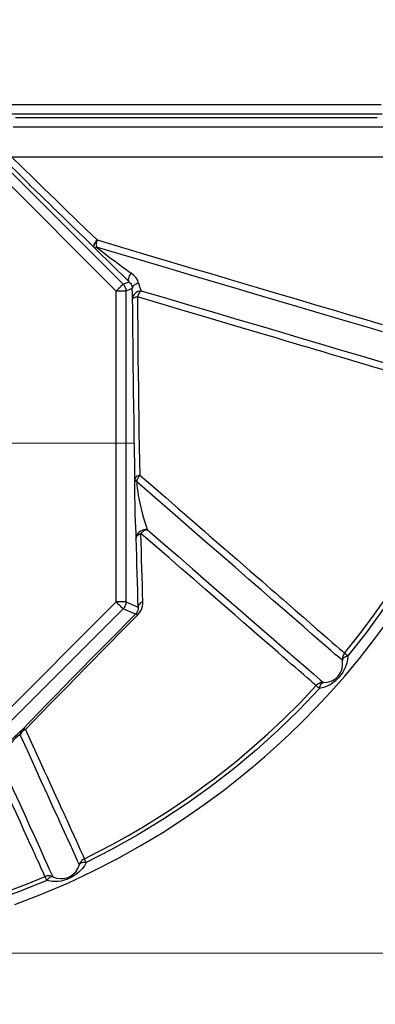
# Model space of a CAD drawing. Header units: millimetres. Extents: x 196 to 2027204, y -221452 to 153872.
# Tile 270 of 381: x 1217247 to 1217615, y -203443 to -202423. Entities that reach past the tile are written whole.
import ezdxf

# ---------------------------------------------------------------- set-up
doc = ezdxf.new("R2010")
doc.units = ezdxf.units.MM
doc.linetypes.add('CENTER', pattern=[50.8, 31.75, -6.35, 6.35, -6.35])
doc.layers.get('Defpoints').update_dxf_attribs({"lineweight": 18})
for name, color, linetype, lineweight in [('00_Основной', 163, 'Continuous', 40), ('ТМ-размеры', 25, 'Continuous', 20), ('Эл.линия силовых сетей', 1, 'Continuous', 50)]:
    doc.layers.add(name, color=color, linetype=linetype, lineweight=lineweight)
doc.styles.add('SFINKS', font='SFINKS.shx', dxfattribs={"width": 0.7, "oblique": 15})
doc.styles.add('Times New Roman', font='times.ttf')
doc.dimstyles.new('кира-50', dxfattribs={"dimtxt": 150, "dimasz": 40, "dimexe": 15, "dimexo": 0, "dimgap": 20, "dimtad": 1, "dimdec": 0, "dimrnd": 5, "dimdsep": 46, "dimtxsty": 'SFINKS', "dimblk1": 'OBLIQUE', "dimblk2": 'OBLIQUE', "dimsah": 1, "dimcen": 2.5, "dimclrd": 252, "dimclre": 252, "dimclrt": 252, "dimadec": 0, "dimazin": 0, "dimtfac": 1, "dimtdec": 0, "dimtofl": 0, "dimtmove": 0, "dimatfit": 3, "dimldrblk": 'OBLIQUE', "dimfxl": 15, "dimtfill": 1, "dimtolj": 1, "dimtzin": 0, "dimlwd": 20, "dimlwe": 20, "dimarcsym": 0})

# ---------------------------------------------------------------- blocks, each defined once
blk = doc.blocks.new('_Oblique')
at = {"color": 0, "linetype": 'ByBlock', "lineweight": -2}
blk.add_line((-0.5, -0.5), (0.5, 0.5), dxfattribs=at)
blk = doc.blocks.new('*D85')
at = {"layer": 'Defpoints', "color": 0, "linetype": 'ByBlock', "lineweight": 50, "transparency": 16777216}
for p in [(1216957.7, -194978.3), (1216957.7, -203390.2), (1218392, -203390.2)]:
    blk.add_point(p, dxfattribs=at)
at = {"layer": 'ТМ-размеры', "color": 252, "linetype": 'ByBlock', "lineweight": 20, "transparency": 16777216}
for p, q in [((1216957.7, -194978.3), (1218407, -194978.3)), ((1218392, -194978.3), (1218392, -203390.2)), ((1216957.7, -203390.2), (1218407, -203390.2))]:
    blk.add_line(p, q, dxfattribs=at)
at = {"layer": 'ТМ-размеры', "color": 252, "linetype": 'ByBlock', "lineweight": 20, "transparency": 16777216, "xscale": 40, "yscale": 40, "zscale": 40}
for p, rotation in [((1218392, -194978.3), 90), ((1218392, -203390.2), 270)]:
    blk.add_blockref('_Oblique', p, dxfattribs=dict(at, rotation=rotation))
at = {"layer": 'ТМ-размеры', "color": 252, "linetype": 'ByBlock', "transparency": 16777216, "insert": (1218297, -199184.3), "char_height": 150, "attachment_point": 5, "rotation": 90, "style": 'SFINKS', "bg_fill": 3, "box_fill_scale": 1.1, "bg_fill_color": 256, "bg_fill_true_color": 13158600, "bg_fill_transparency": 0}
blk.add_mtext('\\A1;8410', dxfattribs=at)

msp = doc.modelspace()

# ---------------------------------------------------------------- linework, layer by layer
at = {"color": 252, "linetype": 'CENTER', "lineweight": 25, "ltscale": 10}
msp.add_line((1217365.4, -202861.7, 0.2), (1216550, -202864.3, 0.2), dxfattribs=at)
at = {"layer": '00_Основной', "color": 252, "lineweight": 25, "ltscale": 10}
for p, q in [((1217346.6, -202704.2, 0.2), (1217118.8, -202476.3, 0.2)), ((1217125.9, -202469.3, 0.2), (1217353.7, -202697.1, 0.2)), ((1217353.7, -202697.1, 0.2), (1217359.9, -202694.5, 0.2)), ((1217363.2, -202701.4, 0.2), (1217356.6, -202704.2, 0.2)), ((1217346.6, -203026.3, 0.2), (1217346.6, -202704.2, 0.2)), ((1217356.6, -202704.2, 0.2), (1217356.6, -203026.3, 0.2)), ((1217363.7, -202722.8, 0.2), (1217363.6, -202712, 0.2)), ((1217118.8, -203254.2, 0.2), (1217346.6, -203026.3, 0.2)), ((1217356.6, -203026.3, 0.2), (1217369.3, -203031.6, 0.2)), ((1217353.7, -203033.4, 0.2), (1217125.9, -203261.2, 0.2)), ((1217366.7, -203038.8, 0.2), (1217353.7, -203033.4, 0.2))]:
    msp.add_line(p, q, dxfattribs=at)
at = {"layer": '00_Основной', "color": 252, "lineweight": 25, "ltscale": 10, "elevation": 0.2}
for points in [[(1217231.6, -202510.8), (1217248.3, -202510.8), (1217264.8, -202510.8), (1217281.2, -202510.8), (1217297.5, -202510.8), (1217313.7, -202510.8), (1217329.7, -202510.8), (1217345.5, -202510.8), (1217361.2, -202510.8), (1217376.7, -202510.8), (1217392.1, -202510.8), (1217407.3, -202510.8), (1217422.2, -202510.8), (1217437, -202510.8), (1217451.6, -202510.8), (1217466, -202510.8), (1217480.2, -202510.8), (1217494.2, -202510.8), (1217508, -202510.8), (1217521.5, -202510.8), (1217534.8, -202510.8), (1217547.9, -202510.8), (1217560.7, -202510.8), (1217573.3, -202510.8), (1217585.6, -202510.8), (1217597.6, -202510.8), (1217609.4, -202510.8), (1217621, -202510.8)], [(1217621.9, -202520.8), (1217610.6, -202520.8), (1217599.1, -202520.8), (1217587.2, -202520.8), (1217575.1, -202520.8), (1217562.8, -202520.8), (1217550.2, -202520.8), (1217537.4, -202520.8), (1217524.3, -202520.8), (1217511, -202520.8), (1217497.4, -202520.8), (1217483.7, -202520.8), (1217469.7, -202520.8), (1217455.5, -202520.8), (1217441.1, -202520.8), (1217426.5, -202520.8), (1217411.7, -202520.8), (1217396.7, -202520.8), (1217381.5, -202520.8), (1217366.2, -202520.8), (1217350.6, -202520.8), (1217335, -202520.8), (1217319.1, -202520.8), (1217303.1, -202520.8), (1217287, -202520.8), (1217270.8, -202520.8), (1217254.4, -202520.8), (1217237.8, -202520.8)], [(1217242.4, -202524.4), (1217258.2, -202524.4), (1217273.9, -202524.4), (1217289.5, -202524.4), (1217305, -202524.4), (1217320.2, -202524.4), (1217335.4, -202524.4), (1217350.4, -202524.4), (1217365.2, -202524.4), (1217379.8, -202524.4), (1217394.2, -202524.4), (1217408.5, -202524.4), (1217422.5, -202524.4), (1217436.4, -202524.4), (1217450.1, -202524.4), (1217463.5, -202524.4), (1217476.8, -202524.4), (1217489.8, -202524.4), (1217502.6, -202524.4), (1217515.1, -202524.4), (1217527.4, -202524.4), (1217539.5, -202524.4), (1217551.3, -202524.4), (1217562.9, -202524.4), (1217574.2, -202524.4), (1217585.2, -202524.4), (1217596, -202524.4), (1217606.5, -202524.4), (1217616.7, -202524.4)], [(1217624.3, -202534.4), (1217614.4, -202534.4), (1217604.3, -202534.4), (1217593.9, -202534.4), (1217583.2, -202534.4), (1217572.2, -202534.4), (1217561, -202534.4), (1217549.4, -202534.4), (1217537.7, -202534.4), (1217525.6, -202534.4), (1217513.3, -202534.4), (1217500.8, -202534.4), (1217488, -202534.4), (1217475, -202534.4), (1217461.7, -202534.4), (1217448.3, -202534.4), (1217434.6, -202534.4), (1217420.7, -202534.4), (1217406.6, -202534.4), (1217392.3, -202534.4), (1217377.8, -202534.4), (1217363.1, -202534.4), (1217348.3, -202534.4), (1217333.2, -202534.4), (1217318, -202534.4), (1217302.7, -202534.4), (1217287.2, -202534.4), (1217271.5, -202534.4), (1217255.7, -202534.4), (1217239.8, -202534.4)], [(1217623.9, -202565.3), (1217614.1, -202565.3), (1217603.9, -202565.3), (1217593.5, -202565.3), (1217582.7, -202565.3), (1217571.7, -202565.3), (1217560.4, -202565.3), (1217548.9, -202565.3), (1217537.1, -202565.3), (1217525, -202565.3), (1217512.7, -202565.3), (1217500.1, -202565.3), (1217487.3, -202565.3), (1217474.3, -202565.3), (1217461, -202565.3), (1217447.5, -202565.3), (1217433.8, -202565.3), (1217419.9, -202565.3), (1217405.7, -202565.3), (1217391.4, -202565.3), (1217376.9, -202565.3), (1217362.1, -202565.3), (1217347.3, -202565.3), (1217332.2, -202565.3), (1217316.9, -202565.3), (1217301.5, -202565.3), (1217286, -202565.3), (1217270.3, -202565.3), (1217254.5, -202565.3), (1217238.5, -202565.3)], [(1217238.5, -202565.3), (1217249.8, -202576.3), (1217261, -202587.3), (1217272.1, -202598.1), (1217283.2, -202608.9), (1217294.2, -202619.7), (1217305.1, -202630.3), (1217315.9, -202640.8), (1217326.7, -202651.2)], [(1217256.6, -202593.6), (1217246.3, -202583.5), (1217234.9, -202572.3)], [(1217280.4, -202616.8), (1217280.1, -202616.6), (1217268.9, -202605.6), (1217257.6, -202594.6), (1217256.6, -202593.6)], [(1217324.1, -202659.3), (1217313.3, -202648.8), (1217302.3, -202638.2), (1217291.2, -202627.4), (1217280.4, -202616.8)], [(1217324.1, -202659.3), (1217323.8, -202658.7), (1217323.6, -202658), (1217323.7, -202657.1), (1217323.9, -202656), (1217324.4, -202654.9), (1217325, -202653.7), (1217325.7, -202652.5), (1217326.7, -202651.2)], [(1217326.7, -202651.2), (1217326.4, -202652.2), (1217326.2, -202653.2), (1217326, -202654.2), (1217325.9, -202655.2), (1217325.9, -202656.1), (1217325.9, -202657), (1217326, -202657.9), (1217326.1, -202658.6)], [(1217326.7, -202651.2), (1217353, -202659), (1217378.4, -202666.5), (1217402.7, -202673.7), (1217426, -202680.6), (1217445.6, -202686.4), (1217464.5, -202692), (1217469.3, -202693.5), (1217474, -202694.9), (1217478.7, -202696.3), (1217483.4, -202697.6), (1217488, -202699), (1217492.5, -202700.4), (1217513.7, -202706.6), (1217533.9, -202712.6), (1217553, -202718.3), (1217571.2, -202723.7), (1217580.3, -202726.3), (1217589.2, -202729), (1217597.7, -202731.5), (1217606.1, -202734), (1217614.1, -202736.4), (1217621.9, -202738.7)], [(1217324.1, -202659.3), (1217324.3, -202659.4), (1217324.4, -202659.4), (1217324.6, -202659.4), (1217324.9, -202659.3), (1217325.1, -202659.2), (1217325.4, -202659), (1217325.8, -202658.9), (1217326.1, -202658.6)], [(1217359.9, -202694.5), (1217353.7, -202688.4), (1217347.2, -202682.1), (1217340.5, -202675.6), (1217336.4, -202671.6), (1217332.3, -202667.5), (1217328.2, -202663.5), (1217324.1, -202659.3)], [(1217326.1, -202658.6), (1217330.6, -202662.1), (1217335.1, -202665.7), (1217339.7, -202669.2), (1217344.3, -202672.6), (1217353.4, -202679.3), (1217362.2, -202685.7)], [(1217622.5, -202746.4), (1217606.5, -202741.7), (1217589.6, -202736.7), (1217571.8, -202731.4), (1217553.2, -202725.9), (1217533.7, -202720.1), (1217513.5, -202714.1), (1217492.5, -202707.9), (1217470.7, -202701.5), (1217448.2, -202694.8), (1217425, -202687.9), (1217401.2, -202680.9), (1217376.7, -202673.6), (1217351.7, -202666.2), (1217326.1, -202658.6)], [(1217359.9, -202694.5), (1217359.5, -202693.8), (1217359.3, -202692.9), (1217359.3, -202691.9), (1217359.5, -202690.8), (1217359.9, -202689.6), (1217360.5, -202688.3), (1217361.2, -202687), (1217362.2, -202685.7)], [(1217369.8, -202696.1), (1217368.8, -202693.3), (1217367.2, -202690.6), (1217364.9, -202688), (1217362.2, -202685.7)], [(1217353.7, -202697.1), (1217353.5, -202697.3), (1217353.1, -202697.7), (1217352.4, -202698.4), (1217351.5, -202699.2), (1217350.5, -202700.3), (1217349.3, -202701.5), (1217348, -202702.8), (1217346.6, -202704.2)], [(1217353.7, -202697.1), (1217354.4, -202697.8), (1217354.9, -202698.6), (1217355.5, -202699.4), (1217355.9, -202700.3), (1217356.2, -202701.3), (1217356.4, -202702.2), (1217356.6, -202703.2), (1217356.6, -202704.2)], [(1217359.9, -202694.5), (1217360.5, -202695.1), (1217361.3, -202696), (1217361.9, -202697), (1217362.3, -202697.8), (1217362.7, -202698.8), (1217363, -202699.7), (1217363.1, -202700.6), (1217363.2, -202701.4)], [(1217369.8, -202696.1), (1217368.4, -202696.4), (1217367.2, -202696.9), (1217366, -202697.5), (1217365.1, -202698.2), (1217364.3, -202698.9), (1217363.7, -202699.7), (1217363.4, -202700.6), (1217363.2, -202701.4)], [(1217363.6, -202712), (1217363.5, -202709.5), (1217363.4, -202706.6), (1217363.2, -202701.4)], [(1217369.8, -202696.1), (1217371, -202700.3), (1217372.3, -202703.8)], [(1217356.6, -202704.2), (1217356.4, -202704.2), (1217355.8, -202704.2), (1217354.8, -202704.2), (1217353.6, -202704.2), (1217352.1, -202704.2), (1217350.4, -202704.2), (1217348.5, -202704.2), (1217346.6, -202704.2)], [(1217372.3, -202703.8), (1217370.6, -202704.2), (1217369, -202704.7), (1217367.4, -202705.6), (1217366.1, -202706.6), (1217365.1, -202707.8), (1217364.3, -202709.1), (1217363.8, -202710.6), (1217363.6, -202712)], [(1217368.5, -202710.2), (1217367.5, -202710.4), (1217366.5, -202710.6), (1217365.7, -202710.8), (1217365, -202711), (1217364.4, -202711.3), (1217364, -202711.5), (1217363.7, -202711.8), (1217363.6, -202712)], [(1217372.3, -202703.8), (1217371.7, -202704.4), (1217371.2, -202705), (1217370.6, -202705.8), (1217370.1, -202706.6), (1217369.7, -202707.4), (1217369.2, -202708.3), (1217368.8, -202709.3), (1217368.5, -202710.2)], [(1217368.5, -202710.2), (1217368.6, -202726.3), (1217368.8, -202742.3), (1217368.9, -202758.2), (1217369.1, -202773.9), (1217369.3, -202789.5), (1217369.5, -202805), (1217369.7, -202820.4), (1217369.9, -202835.6), (1217370.1, -202850.7), (1217370.4, -202865.6), (1217370.6, -202880.3), (1217370.9, -202894.8)], [(1217625.4, -202786.4), (1217612.4, -202782.5), (1217598.4, -202778.4), (1217583.7, -202774), (1217568, -202769.4), (1217560.8, -202767.2), (1217553.3, -202765), (1217545.6, -202762.7), (1217537.8, -202760.4), (1217529.8, -202758), (1217521.7, -202755.6), (1217513.3, -202753.1), (1217495.3, -202747.8), (1217476.4, -202742.2), (1217456.6, -202736.4), (1217435.9, -202730.2), (1217414.4, -202723.8), (1217391.9, -202717.2), (1217368.5, -202710.2)], [(1217372.3, -202703.8), (1217398.5, -202711.6), (1217424, -202719.1), (1217448.6, -202726.4), (1217472.5, -202733.5), (1217495.6, -202740.3), (1217517.7, -202746.9), (1217539, -202753.2), (1217559.2, -202759.2), (1217578.5, -202764.9), (1217596.8, -202770.3), (1217614, -202775.4), (1217630.2, -202780.2)], [(1217364.3, -202785.8), (1217364.2, -202776.5), (1217364, -202760.5), (1217363.8, -202744.5), (1217363.7, -202728.3), (1217363.7, -202722.8)], [(1217366, -202898.9), (1217365.8, -202884.2), (1217365.5, -202869.3), (1217365.2, -202854.2), (1217365, -202839), (1217364.8, -202823.6), (1217364.6, -202808), (1217364.4, -202792.3), (1217364.3, -202785.8)], [(1217583.1, -203079.2), (1217598.3, -203060.2), (1217613.4, -203040), (1217628.2, -203018.8), (1217642.8, -202996.4), (1217657.1, -202972.9), (1217670.8, -202948.3), (1217683.4, -202924), (1217695.4, -202898.6), (1217706.7, -202872.3), (1217717.4, -202844.9), (1217727.2, -202816.5)], [(1217731.4, -202817.9), (1217721.5, -202846.5), (1217710.5, -202874.8), (1217698.4, -202902.6), (1217685.4, -202929.9), (1217671.3, -202956.7), (1217656.2, -202983), (1217640.2, -203008.7), (1217623.2, -203033.8), (1217605.3, -203058.3), (1217586.5, -203082.1)], [(1217370.9, -202894.8), (1217369.9, -202895.2), (1217368.9, -202895.6), (1217368.1, -202896.1), (1217367.4, -202896.6), (1217366.8, -202897.1), (1217366.4, -202897.7), (1217366.1, -202898.3), (1217366, -202898.9)], [(1217370.9, -202894.8), (1217370.3, -202895.6), (1217369.7, -202896.5), (1217369.2, -202897.3), (1217368.8, -202898.2), (1217368.4, -202899.1), (1217368.1, -202900), (1217367.9, -202900.9), (1217367.8, -202901.8)], [(1217370.9, -202894.8), (1217384.7, -202906.8), (1217397.9, -202918.2), (1217410.5, -202929.2), (1217422.7, -202939.8), (1217427.9, -202944.4), (1217433.1, -202948.9), (1217438.2, -202953.3), (1217443.1, -202957.6), (1217447.9, -202961.8), (1217452.7, -202965.9), (1217457.3, -202969.9), (1217471.7, -202982.4), (1217485.1, -202994.1), (1217497.6, -203004.9), (1217502.2, -203008.9), (1217506.7, -203012.9), (1217511.1, -203016.6), (1217515.3, -203020.3), (1217519.4, -203023.8), (1217523.3, -203027.3), (1217532.2, -203035), (1217540.4, -203042.2), (1217547.8, -203048.6), (1217554.5, -203054.4), (1217560.5, -203059.6), (1217565.8, -203064.2), (1217570.4, -203068.3), (1217574.4, -203071.7), (1217577.6, -203074.5), (1217580.2, -203076.7), (1217582, -203078.3), (1217583.1, -203079.2)], [(1217367.3, -202960), (1217367.1, -202955), (1217366.8, -202949.1), (1217366.5, -202942.6), (1217366.3, -202935.2), (1217366.2, -202929.8), (1217366.1, -202924.1), (1217366, -202918), (1217365.9, -202914.2), (1217365.9, -202910.3), (1217365.9, -202906.3), (1217366, -202902.5), (1217366, -202898.9)], [(1217367.8, -202901.8), (1217367.4, -202901.5), (1217367.1, -202901.1), (1217366.8, -202900.8), (1217366.5, -202900.4), (1217366.3, -202900), (1217366.2, -202899.6), (1217366.1, -202899.3), (1217366, -202898.9)], [(1217367.8, -202901.8), (1217368, -202904.9), (1217368.3, -202908.5), (1217368.8, -202912.2), (1217369.4, -202915.9), (1217370.3, -202920.7), (1217371.3, -202925.3), (1217372.3, -202929.7), (1217373.9, -202935.8), (1217375.5, -202941.5), (1217377.2, -202946.7), (1217378.8, -202951.3)], [(1217580.9, -203087), (1217579.5, -203085.7), (1217577, -203083.6), (1217573.5, -203080.6), (1217569, -203076.6), (1217563.4, -203071.8), (1217556.9, -203066.1), (1217549.3, -203059.5), (1217540.8, -203052.1), (1217531.2, -203043.8), (1217520.7, -203034.7), (1217509.3, -203024.8), (1217497, -203014), (1217483.7, -203002.5), (1217469.6, -202990.2), (1217454.6, -202977.2), (1217438.8, -202963.5), (1217422.2, -202949), (1217404.8, -202933.9), (1217386.7, -202918.1), (1217367.8, -202901.8)], [(1217378.8, -202951.3), (1217376.9, -202951.2), (1217375.1, -202951.5), (1217373.3, -202952.1), (1217371.6, -202952.9), (1217370.2, -202954), (1217369, -202955.3), (1217368.1, -202956.8), (1217367.6, -202958.4), (1217367.3, -202960)], [(1217367.3, -202960), (1217367.5, -202959.3), (1217367.7, -202958.6), (1217368.2, -202957.9), (1217368.7, -202957.3), (1217369.4, -202956.7), (1217370.3, -202956.1), (1217371.2, -202955.6), (1217372.2, -202955.2)], [(1217378.8, -202951.3), (1217377.9, -202951.5), (1217377.1, -202951.8), (1217376.2, -202952.2), (1217375.3, -202952.6), (1217374.5, -202953.2), (1217373.7, -202953.8), (1217372.9, -202954.5), (1217372.2, -202955.2)], [(1217374.2, -203025.9), (1217373.9, -203017.5), (1217373.7, -203008.9), (1217373.4, -203000.3), (1217373.2, -202991.5), (1217372.9, -202982.6), (1217372.7, -202973.6), (1217372.5, -202964.4), (1217372.2, -202955.2)], [(1217553.7, -203113), (1217552.6, -203112), (1217550.7, -203110.4), (1217548.1, -203108.1), (1217544.7, -203105.1), (1217540.5, -203101.5), (1217535.6, -203097.2), (1217531.9, -203094), (1217527.9, -203090.6), (1217523.6, -203086.8), (1217518.8, -203082.7), (1217513.8, -203078.3), (1217508.3, -203073.5), (1217502.5, -203068.5), (1217495.1, -203062), (1217487.1, -203055), (1217478.5, -203047.6), (1217469.3, -203039.6), (1217459.5, -203031.1), (1217449.2, -203022.1), (1217438.8, -203013.1), (1217426.9, -203002.8), (1217414.3, -202991.8), (1217401, -202980.2), (1217387, -202968.1), (1217372.2, -202955.2)], [(1217378.8, -202951.3), (1217395, -202965.4), (1217410.6, -202978.9), (1217425.5, -202991.9), (1217439.7, -203004.3), (1217453.3, -203016), (1217466.1, -203027.2), (1217478.1, -203037.6), (1217489.4, -203047.5), (1217499.9, -203056.6), (1217509.7, -203065.1), (1217518.6, -203072.8), (1217526.7, -203079.9), (1217534, -203086.2), (1217540.5, -203091.8), (1217546.1, -203096.7), (1217550.8, -203100.8), (1217554.7, -203104.2), (1217557.7, -203106.8), (1217559.8, -203108.7), (1217561.1, -203109.8)], [(1217369.3, -203031.6), (1217369.1, -203023.1), (1217368.8, -203014.4), (1217368.5, -203005.7), (1217368.3, -202996.8), (1217368.1, -202987.7), (1217367.8, -202978.6), (1217367.6, -202969.4), (1217367.3, -202960)], [(1217346.6, -203026.3), (1217348, -203027.7), (1217349.3, -203029), (1217350.5, -203030.2), (1217351.5, -203031.3), (1217352.4, -203032.1), (1217353.1, -203032.8), (1217353.5, -203033.2), (1217353.7, -203033.4)], [(1217356.6, -203026.3), (1217356.4, -203026.3), (1217355.8, -203026.3), (1217354.8, -203026.3), (1217353.6, -203026.3), (1217352.1, -203026.3), (1217350.4, -203026.3), (1217348.5, -203026.3), (1217346.6, -203026.3)], [(1217356.6, -203026.3), (1217356.6, -203027.3), (1217356.4, -203028.3), (1217356.2, -203029.2), (1217355.9, -203030.2), (1217355.5, -203031.1), (1217354.9, -203031.9), (1217354.4, -203032.7), (1217353.7, -203033.4)], [(1217368.7, -203040), (1217370.1, -203038.4), (1217371.4, -203036.6), (1217372.4, -203034.8), (1217373.1, -203032.9), (1217373.8, -203030.7), (1217374.1, -203028.3), (1217374.2, -203025.9)], [(1217374.2, -203025.9), (1217373.2, -203026.4), (1217372.2, -203027), (1217371.4, -203027.6), (1217370.7, -203028.4), (1217370.1, -203029.1), (1217369.7, -203029.9), (1217369.4, -203030.8), (1217369.3, -203031.6)], [(1217356.9, -203048.6), (1217357.3, -203048.3), (1217366.7, -203038.8)], [(1217369.3, -203031.6), (1217369.3, -203033.3), (1217369, -203034.8), (1217368.8, -203035.5), (1217368.5, -203036.3), (1217368.1, -203037), (1217367.5, -203037.9), (1217366.7, -203038.8)], [(1217368.7, -203040), (1217368.3, -203039.7), (1217368, -203039.4), (1217367.6, -203039.2), (1217367.4, -203039), (1217367.1, -203038.9), (1217367, -203038.8), (1217366.8, -203038.8), (1217366.7, -203038.8)], [(1217241.6, -203339.9), (1217269.3, -203329.1), (1217296.3, -203317.5), (1217322.5, -203305.2), (1217347.4, -203292.4), (1217371.5, -203279), (1217394.8, -203265), (1217417.2, -203250.4), (1217437.8, -203236.1), (1217457.7, -203221.5), (1217476.8, -203206.5), (1217488.1, -203197.1), (1217500, -203186.9), (1217512.6, -203175.8), (1217525.6, -203163.6), (1217539.5, -203150.2), (1217553.7, -203135.6), (1217568.4, -203119.9), (1217583.3, -203103), (1217598.5, -203084.8), (1217613.9, -203065.3), (1217629.2, -203044.5)], [(1217368.7, -203040), (1217359.4, -203049.4), (1217350.1, -203058.7), (1217340.9, -203068.1), (1217331.7, -203077.4), (1217322.6, -203086.6), (1217313.5, -203095.8), (1217304.6, -203105), (1217295.7, -203114.1), (1217286.9, -203123.1), (1217278.1, -203132), (1217269.5, -203140.9), (1217261, -203149.7), (1217252.6, -203158.4)], [(1217336.6, -203069.2), (1217338.5, -203067.2), (1217347.9, -203057.8), (1217356.9, -203048.6)], [(1217249.2, -203158.6), (1217257.7, -203149.8), (1217266.3, -203140.9), (1217275, -203132), (1217283.9, -203122.9), (1217292.8, -203113.8), (1217301.8, -203104.6), (1217310.9, -203095.3), (1217320, -203086), (1217329.3, -203076.6), (1217336.6, -203069.2)], [(1217583.1, -203079.2), (1217582.5, -203080.1), (1217581.9, -203081), (1217581.5, -203081.9), (1217581.2, -203082.9), (1217580.9, -203083.9), (1217580.8, -203084.9), (1217580.8, -203086), (1217580.9, -203087)], [(1217586.5, -203082.1), (1217585.8, -203081.5), (1217585.1, -203080.9), (1217584.5, -203080.4), (1217584.1, -203080), (1217583.7, -203079.7), (1217583.4, -203079.5), (1217583.2, -203079.3), (1217583.1, -203079.2)], [(1217586.5, -203082.1), (1217586.2, -203085.9), (1217585.4, -203089.7), (1217584.1, -203093.5), (1217582.8, -203096.3), (1217581.3, -203099), (1217579.5, -203101.6), (1217577.5, -203104.1), (1217575.5, -203106.2), (1217573.2, -203108.3), (1217570.8, -203110.2), (1217568, -203112), (1217562.6, -203114.5), (1217557, -203116)], [(1217561.1, -203109.8), (1217565.2, -203109.4), (1217569.2, -203108.2), (1217571.1, -203107.3), (1217573, -203106.2), (1217574.7, -203104.8), (1217576.4, -203103.1), (1217577.8, -203101.2), (1217579, -203099.3), (1217579.9, -203097.3), (1217580.5, -203095.2), (1217581.1, -203091.1), (1217580.9, -203087)], [(1217586.5, -203082.1), (1217585.3, -203082.5), (1217584.1, -203083.1), (1217583.1, -203083.7), (1217582.3, -203084.3), (1217581.7, -203085), (1217581.2, -203085.6), (1217580.9, -203086.3), (1217580.9, -203087)], [(1217561.1, -203109.8), (1217560.1, -203109.8), (1217559, -203110), (1217558, -203110.2), (1217557.1, -203110.6), (1217556.2, -203111.1), (1217555.3, -203111.6), (1217554.5, -203112.3), (1217553.7, -203113)], [(1217557, -203116), (1217557.3, -203114.7), (1217557.7, -203113.5), (1217558.1, -203112.4), (1217558.6, -203111.5), (1217559.2, -203110.8), (1217559.8, -203110.2), (1217560.4, -203109.9), (1217561.1, -203109.8)], [(1217313.6, -203292.3), (1217328.1, -203285), (1217343.1, -203277.1), (1217358.6, -203268.5), (1217374.6, -203259.2), (1217391, -203249), (1217400.5, -203242.9), (1217410, -203236.6), (1217419.6, -203230), (1217429.4, -203223.1), (1217439.2, -203215.9), (1217447.5, -203209.8), (1217455, -203204), (1217471, -203191.2), (1217487.2, -203177.5), (1217503.7, -203162.9), (1217520.3, -203147.3), (1217537, -203130.7), (1217553.7, -203113)], [(1217557, -203116), (1217536.1, -203137.9), (1217514.4, -203159), (1217491.9, -203179.4), (1217468.6, -203198.8), (1217444.7, -203217.4), (1217420.1, -203235.1), (1217394.8, -203251.8), (1217369, -203267.6), (1217342.5, -203282.4), (1217315.6, -203296.3)], [(1217557, -203116), (1217556.3, -203115.3), (1217555.7, -203114.8), (1217555.1, -203114.3), (1217554.7, -203113.8), (1217554.3, -203113.5), (1217554, -203113.2), (1217553.8, -203113.1), (1217553.7, -203113)], [(1217215.4, -203193.7), (1217217.1, -203191.6), (1217219.2, -203189.2), (1217221.7, -203186.5), (1217224.5, -203183.4), (1217227.9, -203179.8), (1217230.3, -203177.3), (1217232.9, -203174.5), (1217235.8, -203171.6), (1217238.9, -203168.5), (1217241.9, -203165.5), (1217244.7, -203162.8), (1217247.1, -203160.5), (1217249.2, -203158.6)], [(1217252.6, -203158.4), (1217251.7, -203158.9), (1217250.8, -203159.4), (1217250, -203160.1), (1217249.3, -203160.7), (1217248.6, -203161.5), (1217248, -203162.3), (1217247.5, -203163.1), (1217247.1, -203163.9)], [(1217247.1, -203163.9), (1217247.2, -203163.2), (1217247.3, -203162.4), (1217247.4, -203161.7), (1217247.7, -203161), (1217247.9, -203160.4), (1217248.3, -203159.7), (1217248.7, -203159.2), (1217249.2, -203158.6)], [(1217252.6, -203158.4), (1217252, -203158.2), (1217251.5, -203158.1), (1217251, -203158.1), (1217250.6, -203158.1), (1217250.2, -203158.2), (1217249.8, -203158.3), (1217249.4, -203158.4), (1217249.2, -203158.6)], [(1217252.6, -203158.4), (1217258.6, -203171.5), (1217264.1, -203183.7), (1217269.3, -203195), (1217272.1, -203201.3), (1217274.9, -203207.3), (1217277.5, -203213), (1217280.2, -203219.1), (1217283.8, -203226.7), (1217287, -203233.9), (1217290, -203240.5), (1217291.2, -203243), (1217292.2, -203245.4), (1217293.3, -203247.7), (1217294.3, -203250), (1217295.3, -203252.1), (1217296.3, -203254.3), (1217299.7, -203261.7), (1217302.7, -203268.3), (1217305.3, -203274), (1217307.5, -203278.8), (1217309.4, -203283), (1217311, -203286.5), (1217312.2, -203289.2), (1217313.1, -203291.1), (1217313.6, -203292.3)], [(1217247.1, -203163.9), (1217245.6, -203164.8), (1217243.9, -203166), (1217241.9, -203167.7), (1217239.9, -203169.8), (1217238, -203172), (1217236.2, -203174.3), (1217234.7, -203176.6), (1217233.3, -203178.7), (1217231.7, -203181.5), (1217230.4, -203184), (1217229.3, -203186.4), (1217228, -203189.7), (1217227, -203192.6)], [(1217308.4, -203298.4), (1217307.6, -203296.7), (1217306.3, -203293.8), (1217304.4, -203289.5), (1217301.9, -203284.1), (1217298.8, -203277.4), (1217295.2, -203269.4), (1217291, -203260.3), (1217286.3, -203249.9), (1217281.1, -203238.4), (1217275.3, -203225.8), (1217269, -203211.9), (1217262.2, -203197), (1217254.9, -203181), (1217247.1, -203163.9)], [(1217272.9, -203310.8), (1217272.4, -203309.7), (1217271.6, -203307.9), (1217270.5, -203305.5), (1217269, -203302.3), (1217267.4, -203298.6), (1217266.3, -203296.3), (1217265.1, -203293.7), (1217263.8, -203290.9), (1217262.5, -203287.9), (1217261, -203284.6), (1217259.4, -203281.1), (1217257.6, -203277.3), (1217254.5, -203270.4), (1217251, -203262.7), (1217247.3, -203254.6), (1217243.2, -203245.6), (1217238.9, -203236.2), (1217234.4, -203226.3), (1217229.6, -203215.8), (1217224.6, -203204.8), (1217219.2, -203193)], [(1217227, -203192.6), (1217233.9, -203207.6), (1217240.3, -203221.7), (1217246.3, -203234.8), (1217251.8, -203247), (1217256.9, -203258.1), (1217261.5, -203268.2), (1217265.6, -203277.3), (1217269.3, -203285.3), (1217272.4, -203292.3), (1217275.1, -203298.2), (1217277.3, -203303), (1217279, -203306.7), (1217280.3, -203309.4), (1217281, -203311)], [(1217313.6, -203292.3), (1217312.7, -203292.8), (1217311.9, -203293.4), (1217311.1, -203294.1), (1217310.4, -203294.8), (1217309.8, -203295.6), (1217309.2, -203296.5), (1217308.8, -203297.5), (1217308.4, -203298.4)], [(1217315.6, -203296.3), (1217315.1, -203295.4), (1217314.8, -203294.7), (1217314.4, -203294), (1217314.2, -203293.4), (1217314, -203293), (1217313.8, -203292.6), (1217313.7, -203292.4), (1217313.6, -203292.3)], [(1217315.6, -203296.3), (1217313.7, -203299.7), (1217311.4, -203302.8), (1217308.6, -203305.7), (1217306.2, -203307.7), (1217303.8, -203309.5), (1217301, -203311.2), (1217298.3, -203312.6), (1217295.5, -203313.7), (1217292.6, -203314.6), (1217289.6, -203315.4), (1217286.3, -203315.8), (1217280.4, -203315.9), (1217274.7, -203314.9)], [(1217281, -203311), (1217284.9, -203312.4), (1217289, -203312.9), (1217291.1, -203312.9), (1217293.2, -203312.6), (1217295.5, -203312.1), (1217297.6, -203311.3), (1217299.7, -203310.2), (1217301.6, -203308.8), (1217303.2, -203307.4), (1217304.7, -203305.8), (1217306.9, -203302.3), (1217308.4, -203298.4)], [(1217315.6, -203296.3), (1217314.2, -203296.2), (1217313, -203296.2), (1217311.8, -203296.3), (1217310.8, -203296.6), (1217309.9, -203296.9), (1217309.3, -203297.3), (1217308.7, -203297.9), (1217308.4, -203298.4)], [(1216980.1, -203374.4), (1217003.7, -203373.4), (1217027.8, -203371.7), (1217052, -203369.2), (1217074.8, -203366.2), (1217099.3, -203362.2), (1217123.1, -203357.6), (1217146.4, -203352.4), (1217165.6, -203347.6), (1217183.1, -203342.7), (1217201.9, -203337), (1217218.2, -203331.7), (1217235.4, -203325.6), (1217253.7, -203318.7), (1217272.9, -203310.8)], [(1217281, -203311), (1217280, -203310.6), (1217279, -203310.3), (1217278, -203310.1), (1217277, -203310.1), (1217275.9, -203310.1), (1217274.9, -203310.2), (1217273.9, -203310.5), (1217272.9, -203310.8)], [(1217274.7, -203314.9), (1217274.3, -203314.1), (1217273.9, -203313.3), (1217273.7, -203312.6), (1217273.4, -203312), (1217273.2, -203311.5), (1217273.1, -203311.2), (1217273, -203310.9), (1217272.9, -203310.8)], [(1217274.7, -203314.9), (1217275.5, -203313.9), (1217276.3, -203312.9), (1217277.1, -203312.1), (1217278, -203311.5), (1217278.8, -203311.1), (1217279.6, -203310.9), (1217280.3, -203310.8), (1217281, -203311)], [(1217274.7, -203314.9), (1217246.5, -203326.2), (1217218, -203336.4), (1217189.1, -203345.6), (1217159.9, -203353.6), (1217130.4, -203360.6), (1217100.7, -203366.5), (1217070.7, -203371.3), (1217040.7, -203374.9), (1217010.5, -203377.4), (1216980.2, -203378.8)]]:
    msp.add_lwpolyline(points, dxfattribs=at)

# ---------------------------------------------------------------- next in the draw order: dimensions: what is measured, and where the dimension line sits
at = {"layer": 'ТМ-размеры', "color": 3, "linetype": 'ByBlock'}
dim = msp.add_linear_dim(base=(1218392, -203390.2, 0.2), p1=(1216957.7, -194978.3, 0.2), p2=(1216957.7, -203390.2, 0.2), angle=90, dimstyle='кира-50', dxfattribs=at)
dim.commit()
dim.dimension.update_dxf_attribs({"geometry": '*D85', "text_midpoint": (1218297, -199184.3, 0.2)})

# ---------------------------------------------------------------- next in the draw order: texts
at = {"layer": 'Эл.линия силовых сетей', "color": 1, "lineweight": 20, "ltscale": 200, "insert": (1141695.2, -202736.7, 0.4), "char_height": 300, "attachment_point": 1, "rotation": 359.8977, "style": 'Times New Roman', "bg_fill": 3, "box_fill_scale": 1, "bg_fill_color": 256, "bg_fill_transparency": 0}
msp.add_mtext_dynamic_manual_height_columns('\\pi16.00321;{\\L\\C0;5ДСП-36Вт-IP54\\P\\pi1335.61388;\\l2,6}', width=3198.337, gutter_width=1250, heights=[0], dxfattribs=at)

doc.saveas('drawing.dxf')
